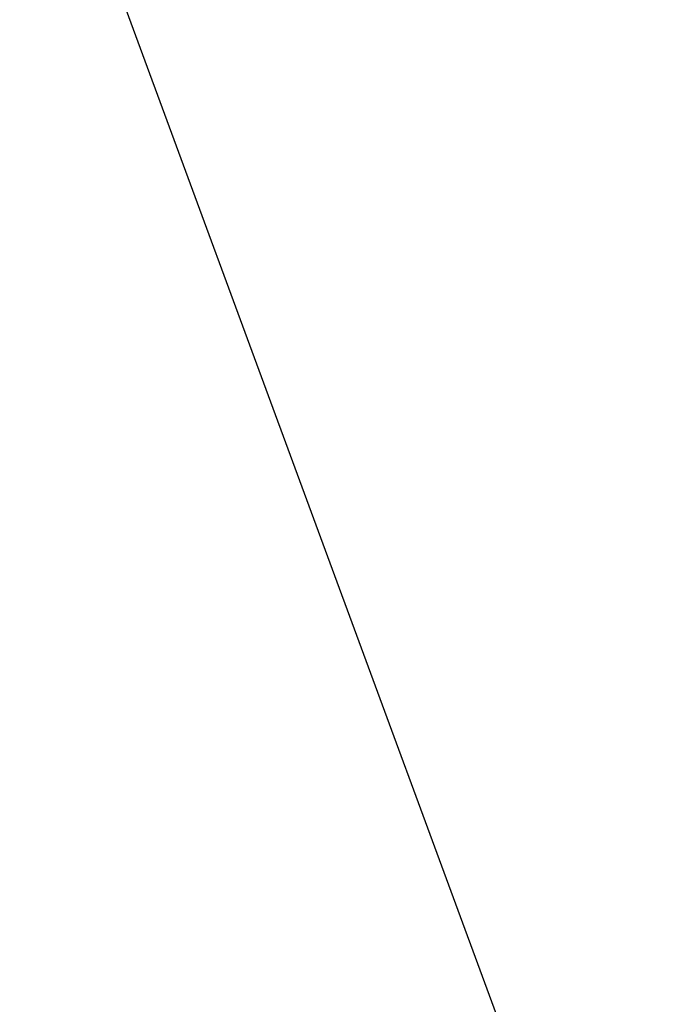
# Model space of a CAD drawing. Header units: metres. Extents: x 250001 to 257773, y 598992 to 609118.
# Tile 705 of 1056: x 254964.01 to 254966.99, y 601316.69 to 601321.22. Entities that reach past the tile are written whole.
import ezdxf

# ---------------------------------------------------------------- set-up
doc = ezdxf.new("R2010")
doc.units = ezdxf.units.M
doc.layers.add('HULPLIJN', color=220, linetype='Continuous', plot=False)
doc.layers.add('N-WE-VH-VERHARDING_ASFALT-A', color=252, linetype='Continuous', lineweight=18)

msp = doc.modelspace()

# ---------------------------------------------------------------- hatches: boundary and pattern name
at = {"layer": 'N-WE-VH-VERHARDING_ASFALT-A'}
h = msp.add_hatch(dxfattribs=at)
h.set_pattern_fill('AVH-ASFALT-SO', color=256, pattern_type=2)
h.set_pattern_definition([(60, (0, 0), (-0.4330127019, 0.25), []), (120, (0, 0), (-0.4330127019, -0.25), [])])
edge = h.paths.add_edge_path()
edge.add_line((254974.4441, 601329.5966), (254970.381, 601340.6879))
edge.add_line((254970.381, 601340.6879), (254965.5513, 601349.572))
edge.add_line((254965.5513, 601349.572), (254966.6147, 601346.6628))
edge.add_line((254966.6147, 601346.6628), (254968.2995, 601342.0537))
edge.add_line((254968.2995, 601342.0537), (254969.8391, 601337.8706))
edge.add_line((254969.8391, 601337.8706), (254971.3787, 601333.6876))
edge.add_line((254971.3787, 601333.6876), (254972.9183, 601329.5046))
edge.add_line((254972.9183, 601329.5046), (254973.1798, 601328.2845))
edge.add_line((254973.1798, 601328.2845), (254973.5864, 601325.9606))
edge.add_line((254973.5864, 601325.9606), (254973.6445, 601323.9272))
edge.add_line((254973.6445, 601323.9272), (254973.4702, 601321.7195))
edge.add_line((254973.4702, 601321.7195), (254972.8312, 601318.2336))
edge.add_line((254972.8312, 601318.2336), (254971.8048, 601313.5471))
edge.add_line((254971.8048, 601313.5471), (254970.7784, 601308.8605))
edge.add_line((254970.7784, 601308.8605), (254969.7434, 601304.135))
edge.add_line((254969.7434, 601304.135), (254973.327, 601313.5871))
edge.add_line((254973.327, 601313.5871), (254975.0074, 601321.2065))
edge.add_arc((254960.3594, 601324.437), 15, 347.56298, 380.11927)

# ---------------------------------------------------------------- linework, layer by layer
at = {"layer": 'HULPLIJN', "flags": 128}
msp.add_lwpolyline([(254935.2948, 601400.5346), (254969.8643, 601306.6999)], dxfattribs=at)

doc.saveas('drawing.dxf')
